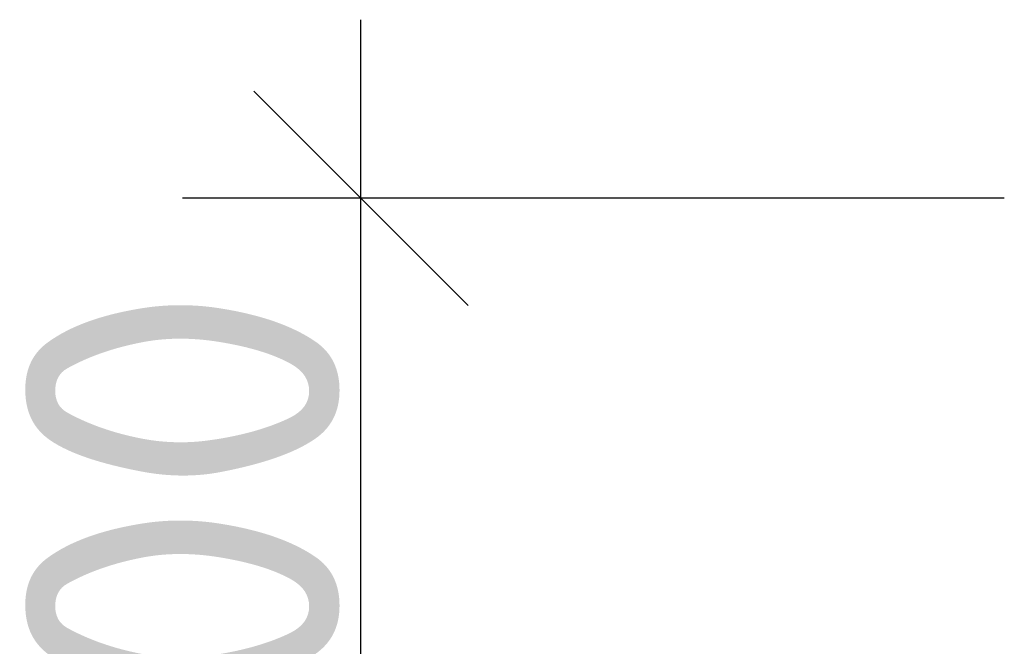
# Model space of a CAD drawing. Header units: millimetres. Extents: x 40580 to 559114, y -343730 to 81020.
# Tile 296 of 656: x 341274 to 341963, y -70649 to -70210. Entities that reach past the tile are written whole.
import ezdxf

# ---------------------------------------------------------------- set-up
doc = ezdxf.new("R2010")
doc.units = ezdxf.units.MM
doc.layers.add('______________________', color=7, linetype='Continuous')
doc.styles.add('ISOCPEUR', font='isocpeur.ttf')

# ---------------------------------------------------------------- blocks, each defined once
blk = doc.blocks.new('ALL_ML_STRICH')
at = {"color": 0, "linetype": 'ByBlock', "lineweight": -2}
for p, q in [((0, -0.5), (0, 0.5)), ((-0.3, -0.3), (0.3, 0.3)), ((-1, 0), (0.5, 0))]:
    blk.add_line(p, q, dxfattribs=at)

msp = doc.modelspace()

# ---------------------------------------------------------------- linework, layer by layer
at = {"layer": '______________________', "color": 253, "linetype": 'Continuous'}
msp.add_line((341963.15, -70335.08), (341512.78, -70335.08), dxfattribs=at)
at = {"layer": '______________________', "color": 7, "linetype": 'Continuous'}
msp.add_line((341512.78, -70935.08), (341512.78, -70335.08), dxfattribs=at)

# ---------------------------------------------------------------- block references
at = {"layer": '______________________', "color": 7, "linetype": 'Continuous', "xscale": 250, "yscale": 250, "zscale": 250, "rotation": 90}
msp.add_blockref('ALL_ML_STRICH', (341512.78, -70335.08), dxfattribs=at)

# ---------------------------------------------------------------- texts
at = {"layer": '______________________', "color": 7, "style": 'ISOCPEUR'}
msp.add_text('600', height=220, rotation=90, dxfattribs=at).set_placement((341497.78, -70855.08))

doc.saveas('drawing.dxf')
